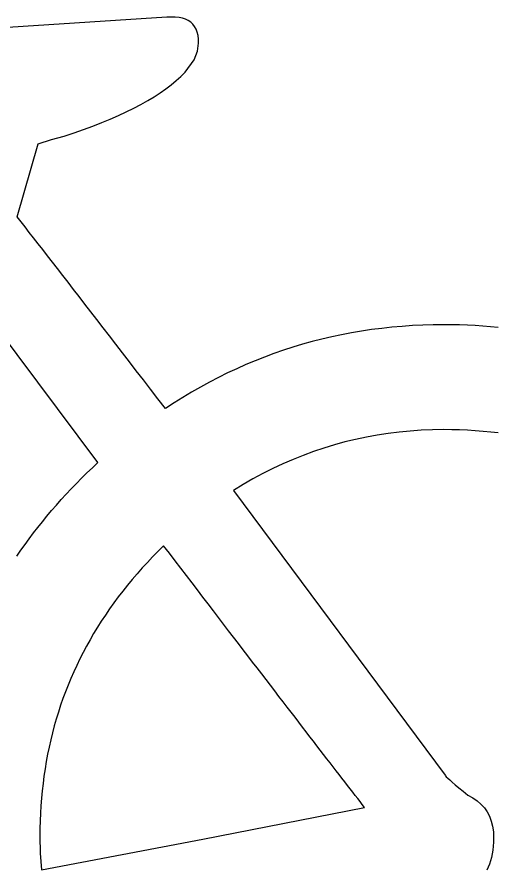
# Model space of a CAD drawing. Extents: x 99982 to 100176, y 99905 to 100011.
# Drawn here: x 100009.6014 to 100009.6337, y 100005.5657 to 100005.6233 of the extents above; entities that cross this region are included whole.
import ezdxf

# ---------------------------------------------------------------- set-up
doc = ezdxf.new("R2010")
doc.units = 0
doc.layers.add('TR_SN_ConstructionSigns', color=7, linetype='Continuous')

msp = doc.modelspace()

# ---------------------------------------------------------------- linework, layer by layer
at = {"layer": 'TR_SN_ConstructionSigns'}
for p, q in [((100009.611473, 100005.623259), (100009.585337, 100005.621613)), ((100009.611768, 100005.623277), (100009.611473, 100005.623259)), ((100009.612042, 100005.623274), (100009.611768, 100005.623277)), ((100009.612294, 100005.623248), (100009.612042, 100005.623274)), ((100009.612523, 100005.6232), (100009.612294, 100005.623248)), ((100009.612731, 100005.623131), (100009.612523, 100005.6232)), ((100009.612917, 100005.623039), (100009.612731, 100005.623131)), ((100009.613081, 100005.622925), (100009.612917, 100005.623039)), ((100009.613223, 100005.622789), (100009.613081, 100005.622925)), ((100009.613344, 100005.622631), (100009.613223, 100005.622789)), ((100009.613442, 100005.622452), (100009.613344, 100005.622631)), ((100009.613519, 100005.62225), (100009.613442, 100005.622452)), ((100009.613573, 100005.622026), (100009.613519, 100005.62225)), ((100009.613606, 100005.62178), (100009.613573, 100005.622026)), ((100009.613541, 100005.620972), (100009.613617, 100005.621512)), ((100009.613617, 100005.621512), (100009.613606, 100005.62178)), ((100009.613311, 100005.620381), (100009.613541, 100005.620972)), ((100009.612699, 100005.619559), (100009.613311, 100005.620381)), ((100009.612098, 100005.618987), (100009.61241, 100005.619271)), ((100009.61241, 100005.619271), (100009.612699, 100005.619559)), ((100009.611401, 100005.618432), (100009.611762, 100005.618707)), ((100009.611762, 100005.618707), (100009.612098, 100005.618987)), ((100009.610609, 100005.617894), (100009.611017, 100005.618161)), ((100009.611017, 100005.618161), (100009.611401, 100005.618432)), ((100009.609239, 100005.617119), (100009.60972, 100005.617373)), ((100009.60972, 100005.617373), (100009.610176, 100005.617632)), ((100009.610176, 100005.617632), (100009.610609, 100005.617894)), ((100009.608207, 100005.616624), (100009.608735, 100005.61687)), ((100009.608735, 100005.61687), (100009.609239, 100005.617119)), ((100009.607078, 100005.616146), (100009.607654, 100005.616383)), ((100009.607654, 100005.616383), (100009.608207, 100005.616624)), ((100009.605204, 100005.615461), (100009.605852, 100005.615685)), ((100009.605852, 100005.615685), (100009.606477, 100005.615914)), ((100009.606477, 100005.615914), (100009.607078, 100005.616146)), ((100009.603689, 100005.61501), (100009.604531, 100005.615241)), ((100009.604531, 100005.615241), (100009.605204, 100005.615461)), ((100009.601366, 100005.609794), (100009.602795, 100005.614727)), ((100009.602795, 100005.614727), (100009.603689, 100005.61501)), ((100009.60163, 100005.609455), (100009.601366, 100005.609794)), ((100009.601904, 100005.609104), (100009.60163, 100005.609455)), ((100009.602187, 100005.60874), (100009.601904, 100005.609104)), ((100009.60248, 100005.608363), (100009.602187, 100005.60874)), ((100009.602783, 100005.607974), (100009.60248, 100005.608363)), ((100009.603095, 100005.607571), (100009.602783, 100005.607974)), ((100009.603417, 100005.607156), (100009.603095, 100005.607571)), ((100009.603749, 100005.606728), (100009.603417, 100005.607156)), ((100009.60409, 100005.606288), (100009.603749, 100005.606728)), ((100009.604441, 100005.605834), (100009.60409, 100005.606288)), ((100009.604802, 100005.605368), (100009.604441, 100005.605834)), ((100009.605172, 100005.604889), (100009.604802, 100005.605368)), ((100009.605552, 100005.604397), (100009.605172, 100005.604889)), ((100009.605942, 100005.603893), (100009.605552, 100005.604397)), ((100009.606341, 100005.603375), (100009.605942, 100005.603893)), ((100009.606814, 100005.593194), (100009.599325, 100005.603218)), ((100009.60675, 100005.602845), (100009.606341, 100005.603375)), ((100009.607169, 100005.602302), (100009.60675, 100005.602845)), ((100009.627353, 100005.602391), (100009.626661, 100005.602331)), ((100009.628049, 100005.602439), (100009.627353, 100005.602391)), ((100009.62875, 100005.602472), (100009.628049, 100005.602439)), ((100009.629454, 100005.602492), (100009.62875, 100005.602472)), ((100009.630164, 100005.602499), (100009.629454, 100005.602492)), ((100009.630698, 100005.602495), (100009.630164, 100005.602499)), ((100009.631229, 100005.602485), (100009.630698, 100005.602495)), ((100009.631758, 100005.602467), (100009.631229, 100005.602485)), ((100009.632283, 100005.602441), (100009.631758, 100005.602467)), ((100009.632805, 100005.602409), (100009.632283, 100005.602441)), ((100009.633325, 100005.602369), (100009.632805, 100005.602409)), ((100009.607597, 100005.601747), (100009.607169, 100005.602302)), ((100009.623268, 100005.601826), (100009.622603, 100005.601685)), ((100009.623938, 100005.601954), (100009.623268, 100005.601826)), ((100009.624612, 100005.602069), (100009.623938, 100005.601954)), ((100009.625291, 100005.602169), (100009.624612, 100005.602069)), ((100009.625974, 100005.602257), (100009.625291, 100005.602169)), ((100009.626661, 100005.602331), (100009.625974, 100005.602257)), ((100009.633841, 100005.602322), (100009.633325, 100005.602369)), ((100009.608035, 100005.601178), (100009.607597, 100005.601747)), ((100009.621285, 100005.601362), (100009.620632, 100005.601181)), ((100009.621942, 100005.60153), (100009.621285, 100005.601362)), ((100009.622603, 100005.601685), (100009.621942, 100005.60153)), ((100009.608483, 100005.600597), (100009.608035, 100005.601178)), ((100009.619341, 100005.600777), (100009.618702, 100005.600555)), ((100009.619984, 100005.600986), (100009.619341, 100005.600777)), ((100009.620632, 100005.601181), (100009.619984, 100005.600986)), ((100009.60894, 100005.600003), (100009.608483, 100005.600597)), ((100009.618067, 100005.60032), (100009.617436, 100005.600071)), ((100009.618702, 100005.600555), (100009.618067, 100005.60032)), ((100009.609407, 100005.599397), (100009.60894, 100005.600003)), ((100009.616188, 100005.599533), (100009.615571, 100005.599244)), ((100009.61681, 100005.599809), (100009.616188, 100005.599533)), ((100009.617436, 100005.600071), (100009.61681, 100005.599809)), ((100009.609883, 100005.598777), (100009.609407, 100005.599397)), ((100009.614958, 100005.598941), (100009.614349, 100005.598625)), ((100009.615571, 100005.599244), (100009.614958, 100005.598941)), ((100009.61037, 100005.598145), (100009.609883, 100005.598777)), ((100009.614349, 100005.598625), (100009.613745, 100005.598295)), ((100009.610866, 100005.5975), (100009.61037, 100005.598145)), ((100009.613145, 100005.597952), (100009.612549, 100005.597596)), ((100009.613745, 100005.598295), (100009.613145, 100005.597952)), ((100009.611371, 100005.596842), (100009.610866, 100005.5975)), ((100009.611958, 100005.597226), (100009.611371, 100005.596842)), ((100009.612549, 100005.597596), (100009.611958, 100005.597226)), ((100009.624936, 100005.594912), (100009.624212, 100005.594758)), ((100009.625665, 100005.595046), (100009.624936, 100005.594912)), ((100009.6264, 100005.595159), (100009.625665, 100005.595046)), ((100009.627141, 100005.595252), (100009.6264, 100005.595159)), ((100009.627887, 100005.595324), (100009.627141, 100005.595252)), ((100009.628639, 100005.595375), (100009.627887, 100005.595324)), ((100009.629396, 100005.595406), (100009.628639, 100005.595375)), ((100009.630159, 100005.595416), (100009.629396, 100005.595406)), ((100009.630697, 100005.595412), (100009.630159, 100005.595416)), ((100009.631231, 100005.595398), (100009.630697, 100005.595412)), ((100009.631762, 100005.595375), (100009.631231, 100005.595398)), ((100009.632288, 100005.595343), (100009.631762, 100005.595375)), ((100009.632811, 100005.595302), (100009.632288, 100005.595343)), ((100009.63333, 100005.595251), (100009.632811, 100005.595302)), ((100009.633845, 100005.595192), (100009.63333, 100005.595251)), ((100009.622781, 100005.594388), (100009.622075, 100005.594172)), ((100009.623494, 100005.594583), (100009.622781, 100005.594388)), ((100009.624212, 100005.594758), (100009.623494, 100005.594583)), ((100009.621373, 100005.593935), (100009.620678, 100005.593678)), ((100009.622075, 100005.594172), (100009.621373, 100005.593935)), ((100009.606442, 100005.592844), (100009.606814, 100005.593194)), ((100009.619988, 100005.593401), (100009.619303, 100005.593103)), ((100009.620678, 100005.593678), (100009.619988, 100005.593401)), ((100009.606076, 100005.592492), (100009.606442, 100005.592844)), ((100009.618624, 100005.592784), (100009.617951, 100005.592444)), ((100009.619303, 100005.593103), (100009.618624, 100005.592784)), ((100009.605364, 100005.591779), (100009.605717, 100005.592137)), ((100009.605717, 100005.592137), (100009.606076, 100005.592492)), ((100009.617284, 100005.592085), (100009.616622, 100005.591704)), ((100009.617951, 100005.592444), (100009.617284, 100005.592085)), ((100009.605017, 100005.591419), (100009.605364, 100005.591779)), ((100009.616622, 100005.591704), (100009.615965, 100005.591303)), ((100009.604343, 100005.590689), (100009.604677, 100005.591055)), ((100009.604677, 100005.591055), (100009.605017, 100005.591419)), ((100009.615965, 100005.591303), (100009.630258, 100005.572075)), ((100009.603694, 100005.589949), (100009.604015, 100005.590321)), ((100009.604015, 100005.590321), (100009.604343, 100005.590689)), ((100009.603379, 100005.589575), (100009.603694, 100005.589949)), ((100009.602769, 100005.588819), (100009.603071, 100005.589199)), ((100009.603071, 100005.589199), (100009.603379, 100005.589575)), ((100009.602473, 100005.588437), (100009.602769, 100005.588819)), ((100009.601901, 100005.587664), (100009.602184, 100005.588052)), ((100009.602184, 100005.588052), (100009.602473, 100005.588437)), ((100009.601624, 100005.587274), (100009.601901, 100005.587664)), ((100009.611253, 100005.587579), (100009.610878, 100005.587208)), ((100009.611646, 100005.587064), (100009.611253, 100005.587579)), ((100009.601354, 100005.586881), (100009.601624, 100005.587274)), ((100009.610511, 100005.586834), (100009.610153, 100005.586456)), ((100009.610878, 100005.587208), (100009.610511, 100005.586834)), ((100009.612034, 100005.586556), (100009.611646, 100005.587064)), ((100009.610153, 100005.586456), (100009.609804, 100005.586075)), ((100009.612418, 100005.586055), (100009.612034, 100005.586556)), ((100009.609463, 100005.58569), (100009.609131, 100005.585302)), ((100009.609804, 100005.586075), (100009.609463, 100005.58569)), ((100009.612796, 100005.58556), (100009.612418, 100005.586055)), ((100009.609131, 100005.585302), (100009.608807, 100005.584911)), ((100009.613169, 100005.585072), (100009.612796, 100005.58556)), ((100009.608807, 100005.584911), (100009.608492, 100005.584515)), ((100009.613537, 100005.58459), (100009.613169, 100005.585072)), ((100009.613901, 100005.584115), (100009.613537, 100005.58459)), ((100009.608186, 100005.584117), (100009.607888, 100005.583714)), ((100009.608492, 100005.584515), (100009.608186, 100005.584117)), ((100009.614259, 100005.583646), (100009.613901, 100005.584115)), ((100009.607888, 100005.583714), (100009.607599, 100005.583309)), ((100009.614612, 100005.583184), (100009.614259, 100005.583646)), ((100009.607319, 100005.582899), (100009.607047, 100005.582487)), ((100009.607599, 100005.583309), (100009.607319, 100005.582899)), ((100009.614961, 100005.582729), (100009.614612, 100005.583184)), ((100009.607047, 100005.582487), (100009.606784, 100005.58207)), ((100009.615304, 100005.58228), (100009.614961, 100005.582729)), ((100009.615642, 100005.581837), (100009.615304, 100005.58228)), ((100009.606529, 100005.581651), (100009.606283, 100005.581227)), ((100009.606784, 100005.58207), (100009.606529, 100005.581651)), ((100009.615976, 100005.581402), (100009.615642, 100005.581837)), ((100009.606283, 100005.581227), (100009.606046, 100005.580801)), ((100009.616304, 100005.580973), (100009.615976, 100005.581402)), ((100009.606046, 100005.580801), (100009.605817, 100005.580371)), ((100009.616628, 100005.58055), (100009.616304, 100005.580973)), ((100009.616946, 100005.580134), (100009.616628, 100005.58055)), ((100009.605597, 100005.579937), (100009.605386, 100005.5795)), ((100009.605817, 100005.580371), (100009.605597, 100005.579937)), ((100009.61726, 100005.579725), (100009.616946, 100005.580134)), ((100009.605386, 100005.5795), (100009.605183, 100005.579059)), ((100009.617568, 100005.579322), (100009.61726, 100005.579725)), ((100009.605183, 100005.579059), (100009.604989, 100005.578615)), ((100009.617872, 100005.578925), (100009.617568, 100005.579322)), ((100009.618171, 100005.578536), (100009.617872, 100005.578925)), ((100009.604989, 100005.578615), (100009.604803, 100005.578167)), ((100009.618464, 100005.578153), (100009.618171, 100005.578536)), ((100009.604626, 100005.577716), (100009.604458, 100005.577261)), ((100009.604803, 100005.578167), (100009.604626, 100005.577716)), ((100009.618753, 100005.577776), (100009.618464, 100005.578153)), ((100009.619037, 100005.577406), (100009.618753, 100005.577776)), ((100009.604458, 100005.577261), (100009.604299, 100005.576802)), ((100009.619315, 100005.577043), (100009.619037, 100005.577406)), ((100009.619589, 100005.576686), (100009.619315, 100005.577043)), ((100009.604299, 100005.576802), (100009.604148, 100005.576341)), ((100009.619858, 100005.576336), (100009.619589, 100005.576686)), ((100009.604148, 100005.576341), (100009.604005, 100005.575875)), ((100009.620121, 100005.575992), (100009.619858, 100005.576336)), ((100009.62038, 100005.575655), (100009.620121, 100005.575992)), ((100009.603871, 100005.575407), (100009.603746, 100005.574934)), ((100009.604005, 100005.575875), (100009.603871, 100005.575407)), ((100009.620634, 100005.575325), (100009.62038, 100005.575655)), ((100009.620883, 100005.575001), (100009.620634, 100005.575325)), ((100009.603746, 100005.574934), (100009.60363, 100005.574459)), ((100009.621127, 100005.574683), (100009.620883, 100005.575001)), ((100009.60363, 100005.574459), (100009.603522, 100005.573979)), ((100009.621366, 100005.574373), (100009.621127, 100005.574683)), ((100009.6216, 100005.574068), (100009.621366, 100005.574373)), ((100009.603522, 100005.573979), (100009.603423, 100005.573497)), ((100009.621828, 100005.573771), (100009.6216, 100005.574068)), ((100009.622052, 100005.57348), (100009.621828, 100005.573771)), ((100009.603332, 100005.57301), (100009.60325, 100005.572521)), ((100009.603423, 100005.573497), (100009.603332, 100005.57301)), ((100009.622271, 100005.573195), (100009.622052, 100005.57348)), ((100009.622485, 100005.572918), (100009.622271, 100005.573195)), ((100009.60325, 100005.572521), (100009.603177, 100005.572027)), ((100009.622694, 100005.572646), (100009.622485, 100005.572918)), ((100009.622898, 100005.572382), (100009.622694, 100005.572646)), ((100009.603177, 100005.572027), (100009.603112, 100005.57153)), ((100009.623098, 100005.572123), (100009.622898, 100005.572382)), ((100009.623292, 100005.571872), (100009.623098, 100005.572123)), ((100009.623481, 100005.571627), (100009.623292, 100005.571872)), ((100009.630258, 100005.572075), (100009.630277, 100005.572038)), ((100009.630277, 100005.572038), (100009.630334, 100005.571973)), ((100009.630334, 100005.571973), (100009.630429, 100005.571881)), ((100009.630429, 100005.571881), (100009.630561, 100005.57176)), ((100009.603112, 100005.57153), (100009.603056, 100005.57103)), ((100009.623665, 100005.571388), (100009.623481, 100005.571627)), ((100009.623844, 100005.571157), (100009.623665, 100005.571388)), ((100009.630561, 100005.57176), (100009.630731, 100005.571612)), ((100009.630731, 100005.571612), (100009.630939, 100005.571435)), ((100009.630939, 100005.571435), (100009.631185, 100005.571231)), ((100009.603056, 100005.57103), (100009.603009, 100005.570526)), ((100009.624018, 100005.570931), (100009.623844, 100005.571157)), ((100009.624187, 100005.570713), (100009.624018, 100005.570931)), ((100009.624352, 100005.570501), (100009.624187, 100005.570713)), ((100009.631185, 100005.571231), (100009.631468, 100005.570998)), ((100009.631468, 100005.570998), (100009.63179, 100005.570738)), ((100009.63179, 100005.570738), (100009.63212, 100005.570561)), ((100009.603009, 100005.570526), (100009.60297, 100005.570019)), ((100009.624511, 100005.570295), (100009.624352, 100005.570501)), ((100009.624665, 100005.570096), (100009.624511, 100005.570295)), ((100009.63212, 100005.570561), (100009.632415, 100005.57036)), ((100009.632415, 100005.57036), (100009.632675, 100005.570133)), ((100009.632675, 100005.570133), (100009.632901, 100005.569882)), ((100009.60297, 100005.570019), (100009.60294, 100005.569508)), ((100009.613907, 100005.567773), (100009.624815, 100005.569904)), ((100009.624815, 100005.569904), (100009.624665, 100005.570096)), ((100009.632901, 100005.569882), (100009.633091, 100005.569607)), ((100009.633091, 100005.569607), (100009.633248, 100005.569307)), ((100009.602918, 100005.568994), (100009.602905, 100005.568476)), ((100009.60294, 100005.569508), (100009.602918, 100005.568994)), ((100009.633248, 100005.569307), (100009.633369, 100005.568982)), ((100009.633369, 100005.568982), (100009.633456, 100005.568632)), ((100009.602905, 100005.568476), (100009.602901, 100005.567955)), ((100009.633456, 100005.568632), (100009.633508, 100005.568258)), ((100009.602901, 100005.567955), (100009.602925, 100005.566825)), ((100009.633508, 100005.568258), (100009.633525, 100005.567859)), ((100009.633525, 100005.567859), (100009.63352, 100005.567569)), ((100009.603, 100005.565694), (100009.613907, 100005.567773)), ((100009.633503, 100005.56729), (100009.633475, 100005.567024)), ((100009.63352, 100005.567569), (100009.633503, 100005.56729)), ((100009.602925, 100005.566825), (100009.603, 100005.565694)), ((100009.633436, 100005.566769), (100009.633386, 100005.566526)), ((100009.633475, 100005.567024), (100009.633436, 100005.566769)), ((100009.633325, 100005.566295), (100009.633253, 100005.566076)), ((100009.633386, 100005.566526), (100009.633325, 100005.566295)), ((100009.63317, 100005.565869), (100009.633075, 100005.565673)), ((100009.633253, 100005.566076), (100009.63317, 100005.565869))]:
    msp.add_line(p, q, dxfattribs=at)

doc.saveas('drawing.dxf')
